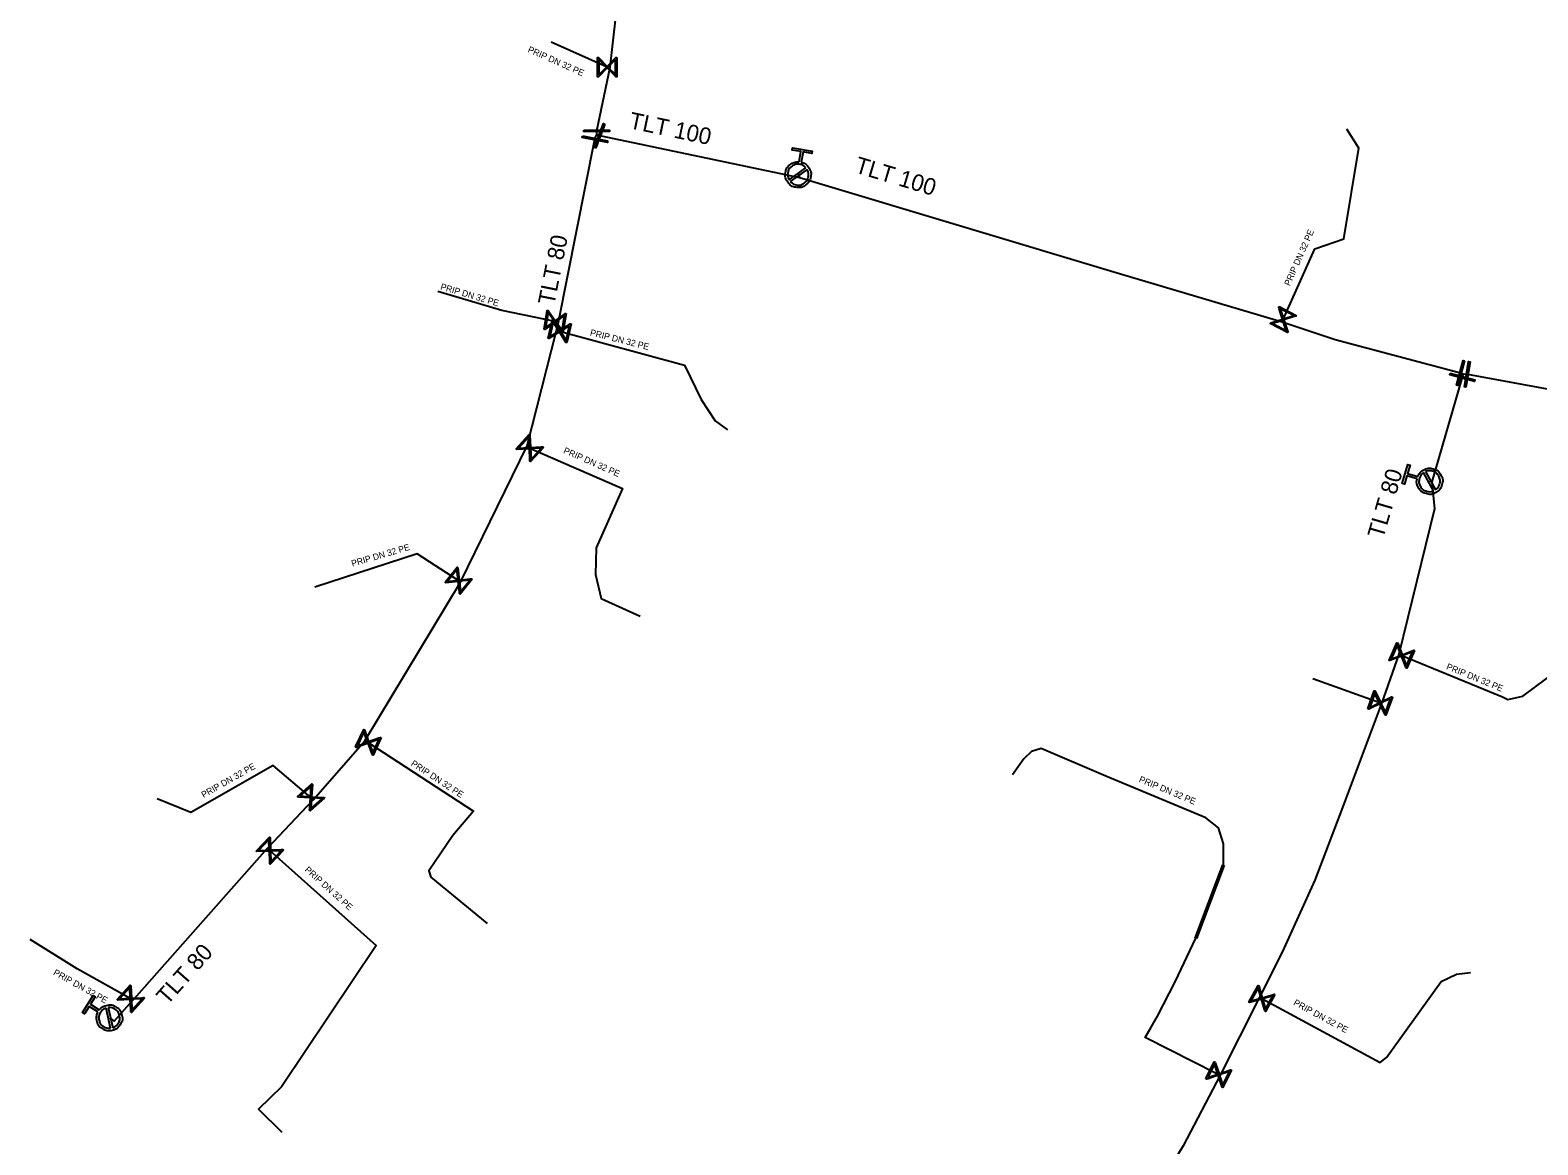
# Model space of a CAD drawing. Extents: x -643544 to -637295, y -1119190 to -1111715.
# Drawn here: x -642254.8 to -642137, y -1113930.5 to -1113843.4 of the extents above; entities that cross this region are included whole.
import ezdxf

# ---------------------------------------------------------------- set-up
doc = ezdxf.new("R2010")
doc.units = 0
for name, color, linetype in [('Default', 7, 'Continuous'), ('VP Chránička', 7, 'Continuous'), ('VP Chránička - okraje', 7, 'Continuous'), ('VP Hydrant', 7, 'Continuous'), ('VP Popis přípojky', 7, 'Continuous'), ('VP Přípojka', 7, 'Continuous'), ('VP Řad', 7, 'Continuous'), ('VP Řad - popis', 7, 'Continuous'), ('VP Šoupě', 7, 'Continuous')]:
    doc.layers.add(name, color=color, linetype=linetype)

msp = doc.modelspace()

# ---------------------------------------------------------------- linework, layer by layer
at = {"layer": 'Default'}
for points in [[(-642194.53, -1113853.7), (-642194.18, -1113853.79), (-642193.96, -1113854.09), (-642193.73, -1113854.43), (-642193.79, -1113854.84), (-642193.86, -1113855.24), (-642194.2, -1113855.48), (-642194.54, -1113855.72), (-642194.95, -1113855.66), (-642195.35, -1113855.59), (-642195.59, -1113855.25), (-642195.83, -1113854.92), (-642195.77, -1113854.51), (-642195.7, -1113854.1), (-642195.36, -1113853.86), (-642195.07, -1113853.64), (-642194.71, -1113853.67)], [(-642194.17, -1113854.13), (-642194.36, -1113853.91), (-642194.65, -1113853.87), (-642194.98, -1113853.81), (-642195.25, -1113854.01), (-642195.53, -1113854.2), (-642195.58, -1113854.53), (-642195.63, -1113854.82), (-642195.49, -1113855.07)], [(-642195.39, -1113855.21), (-642195.2, -1113855.42), (-642194.91, -1113855.47), (-642194.58, -1113855.52), (-642194.31, -1113855.33), (-642194.04, -1113855.13), (-642193.98, -1113854.8), (-642193.93, -1113854.52), (-642194.07, -1113854.27)], [(-642146.35, -1113878.27), (-642146.22, -1113877.93), (-642145.9, -1113877.76), (-642145.53, -1113877.56), (-642145.14, -1113877.68), (-642144.74, -1113877.8), (-642144.54, -1113878.16), (-642144.34, -1113878.52), (-642144.46, -1113878.92), (-642144.58, -1113879.32), (-642144.94, -1113879.52), (-642145.3, -1113879.72), (-642145.7, -1113879.6), (-642146.1, -1113879.48), (-642146.3, -1113879.12), (-642146.48, -1113878.8), (-642146.4, -1113878.45)], [(-642145.89, -1113877.97), (-642146.12, -1113878.13), (-642146.2, -1113878.41), (-642146.3, -1113878.74), (-642146.14, -1113879.03), (-642145.98, -1113879.33), (-642145.65, -1113879.42), (-642145.37, -1113879.5), (-642145.11, -1113879.39)], [(-642144.95, -1113879.31), (-642144.72, -1113879.15), (-642144.64, -1113878.87), (-642144.55, -1113878.55), (-642144.71, -1113878.25), (-642144.87, -1113877.96), (-642145.19, -1113877.86), (-642145.47, -1113877.78), (-642145.73, -1113877.89)], [(-642249.41, -1113919.98), (-642249.19, -1113919.7), (-642248.83, -1113919.62), (-642248.43, -1113919.53), (-642248.08, -1113919.76), (-642247.73, -1113919.98), (-642247.64, -1113920.39), (-642247.55, -1113920.79), (-642247.78, -1113921.14), (-642248, -1113921.49), (-642248.41, -1113921.58), (-642248.81, -1113921.67), (-642249.16, -1113921.44), (-642249.51, -1113921.22), (-642249.6, -1113920.82), (-642249.68, -1113920.46), (-642249.51, -1113920.14)], [(-642248.88, -1113919.83), (-642249.15, -1113919.92), (-642249.31, -1113920.16), (-642249.49, -1113920.45), (-642249.42, -1113920.77), (-642249.35, -1113921.1), (-642249.06, -1113921.28), (-642248.81, -1113921.44), (-642248.54, -1113921.41)], [(-642248.36, -1113921.37), (-642248.09, -1113921.28), (-642247.94, -1113921.04), (-642247.76, -1113920.76), (-642247.83, -1113920.43), (-642247.9, -1113920.1), (-642248.18, -1113919.92), (-642248.43, -1113919.76), (-642248.7, -1113919.79)]]:
    msp.add_open_spline(points, degree=3, dxfattribs=at)
at = {"layer": 'VP Chránička'}
msp.add_lwpolyline([(-642163.7, -1113914.38), (-642161.52, -1113908.65)], dxfattribs=at)
at = {"layer": 'VP Chránička - okraje'}
for points in [[(-642163.75, -1113914.36), (-642161.57, -1113908.63)], [(-642161.47, -1113908.67), (-642163.65, -1113914.4)]]:
    msp.add_lwpolyline(points, dxfattribs=at)
at = {"layer": 'VP Hydrant'}
for points in [[(-642194.71, -1113853.67), (-642194.57, -1113852.86), (-642195.25, -1113852.75), (-642195.22, -1113852.57), (-642193.68, -1113852.83), (-642193.71, -1113853.01), (-642194.39, -1113852.89), (-642194.53, -1113853.7)], [(-642195.49, -1113855.07), (-642194.17, -1113854.13)], [(-642194.07, -1113854.27), (-642195.39, -1113855.21)], [(-642146.4, -1113878.45), (-642147.19, -1113878.22), (-642147.38, -1113878.88), (-642147.56, -1113878.82), (-642147.12, -1113877.33), (-642146.94, -1113877.38), (-642147.14, -1113878.04), (-642146.35, -1113878.27)], [(-642145.11, -1113879.39), (-642145.89, -1113877.97)], [(-642145.73, -1113877.89), (-642144.95, -1113879.31)], [(-642249.51, -1113920.14), (-642250.2, -1113919.7), (-642250.57, -1113920.28), (-642250.73, -1113920.18), (-642249.88, -1113918.86), (-642249.73, -1113918.96), (-642250.1, -1113919.54), (-642249.41, -1113919.98)], [(-642248.54, -1113921.41), (-642248.88, -1113919.83)], [(-642248.7, -1113919.79), (-642248.36, -1113921.37)]]:
    msp.add_lwpolyline(points, dxfattribs=at)
at = {"layer": 'VP Přípojka'}
for points in [[(-642209.46, -1113846.26), (-642209.71, -1113846.26), (-642214.09, -1113844.3)], [(-642156.95, -1113866.17), (-642156.86, -1113866), (-642154.4, -1113860.46), (-642152.12, -1113859.68), (-642150.95, -1113852.59), (-642151.89, -1113851.12)], [(-642213.51, -1113866.19), (-642213.77, -1113866.15), (-642217.94, -1113865.28), (-642222.94, -1113863.81)], [(-642213.66, -1113866.85), (-642213.42, -1113866.9), (-642203.65, -1113869.57), (-642202.36, -1113872.25), (-642201.27, -1113873.91), (-642200.29, -1113874.63)], [(-642215.96, -1113875.86), (-642215.75, -1113876.05), (-642208.52, -1113879.22), (-642210.57, -1113883.84), (-642210.63, -1113885.92), (-642210.18, -1113887.81), (-642207.14, -1113889.19)], [(-642221.16, -1113886.54), (-642221.31, -1113886.42), (-642224.57, -1113884.31), (-642232.55, -1113886.93)], [(-642147.82, -1113892.16), (-642147.59, -1113892.27), (-642139.71, -1113895.5), (-642139.31, -1113895.7), (-642138.13, -1113895.45), (-642134.49, -1113892.74), (-642133.69, -1113891.22), (-642132.87, -1113889.64), (-642132.57, -1113889.5)], [(-642149.18, -1113896.02), (-642149.39, -1113895.94), (-642154.55, -1113894.1)], [(-642228.65, -1113898.93), (-642228.38, -1113899.06), (-642220.15, -1113904.44), (-642221.78, -1113906.33), (-642223.64, -1113909.09), (-642223.48, -1113909.61), (-642219.08, -1113913.23)], [(-642161.79, -1113925.09), (-642162.04, -1113924.97), (-642167.66, -1113922.14), (-642167.19, -1113921.32), (-642166.69, -1113920.47), (-642165.3, -1113917.77), (-642163.7, -1113914.38), (-642161.52, -1113908.65), (-642161.53, -1113907), (-642161.93, -1113905.74), (-642162.9, -1113904.96), (-642170.72, -1113901.71), (-642175.78, -1113899.54), (-642176.55, -1113899.77), (-642177.15, -1113900.35), (-642178.02, -1113901.6)], [(-642232.69, -1113903.55), (-642232.86, -1113903.36), (-642235.82, -1113900.87), (-642242.26, -1113904.54), (-642244.87, -1113903.47)], [(-642236.27, -1113907.33), (-642236.07, -1113907.52), (-642227.77, -1113914.94), (-642235.17, -1113925.99), (-642236.95, -1113927.73), (-642235.15, -1113929.54)], [(-642246.8, -1113919.24), (-642246.94, -1113919.11), (-642251.14, -1113916.77), (-642254.81, -1113914.48)], [(-642158.71, -1113918.98), (-642158.53, -1113919.08), (-642149.28, -1113924.1), (-642148.79, -1113923.69), (-642144.51, -1113917.76), (-642143.33, -1113917.18), (-642142.21, -1113917.04)]]:
    msp.add_lwpolyline(points, dxfattribs=at)
at = {"layer": 'VP Řad'}
for points in [[(-642210.52, -1113851.54), (-642210.52, -1113851.24), (-642209.46, -1113846.26), (-642208.8, -1113840.28), (-642207.41, -1113832.84), (-642206.4, -1113823.92), (-642206.37, -1113823.65), (-642206.34, -1113823.43), (-642204.94, -1113813.94), (-642204.08, -1113808.74), (-642203.02, -1113803.36), (-642198.58, -1113784.68), (-642192.13, -1113762.9), (-642189.78, -1113756.26), (-642186.02, -1113746.16), (-642178.7, -1113728.88), (-642170.4, -1113707.26), (-642170.33, -1113707.15)], [(-642248.62, -1113920.6), (-642248.23, -1113920.85), (-642246.8, -1113919.24), (-642246.67, -1113919.1), (-642236.27, -1113907.33), (-642232.69, -1113903.55), (-642228.65, -1113898.93), (-642221.16, -1113886.54), (-642215.96, -1113875.86), (-642213.66, -1113866.85), (-642213.6, -1113866.63), (-642213.51, -1113866.19), (-642210.66, -1113851.9), (-642210.63, -1113851.69), (-642210.52, -1113851.54)], [(-642210.52, -1113851.54), (-642210.3, -1113851.62), (-642194.66, -1113854.9), (-642194.66, -1113854.69), (-642194.78, -1113854.67)], [(-642194.66, -1113854.9), (-642194.48, -1113854.95), (-642169.57, -1113862.42), (-642156.95, -1113866.17), (-642152.8, -1113867.55), (-642143, -1113870.17), (-642142.79, -1113870.23), (-642142.47, -1113870.28), (-642132.69, -1113872.06)], [(-642142.79, -1113870.23), (-642142.87, -1113870.51), (-642145.25, -1113878.69), (-642145.42, -1113878.64)], [(-642145.25, -1113878.69), (-642145.03, -1113880.79), (-642147.82, -1113892.16), (-642149.18, -1113896.02), (-642152.24, -1113904.15), (-642154.4, -1113909.82), (-642156.95, -1113915.47), (-642158.71, -1113918.98), (-642161.79, -1113925.09), (-642164.69, -1113930.61), (-642166.51, -1113933.61), (-642168.32, -1113936.61), (-642170.37, -1113939.45), (-642173.01, -1113942.69), (-642176.11, -1113946.51), (-642180.35, -1113951.31), (-642181.42, -1113952.38), (-642187.38, -1113958.38), (-642193.88, -1113964.78), (-642194.26, -1113965.14), (-642202.38, -1113972.68), (-642203.58, -1113973.71), (-642204.36, -1113974.41), (-642204.59, -1113974.59)]]:
    msp.add_lwpolyline(points, dxfattribs=at)
at = {"layer": 'VP Šoupě'}
for points in [[(-642208.96, -1113845.51), (-642208.96, -1113847.01), (-642209.03, -1113847.01), (-642209.11, -1113846.92), (-642209.71, -1113846.32), (-642210.39, -1113847.01), (-642210.46, -1113847.01), (-642210.46, -1113845.51), (-642210.39, -1113845.51), (-642209.71, -1113846.2), (-642209.12, -1113845.6), (-642209.03, -1113845.51), (-642208.96, -1113845.51)], [(-642210.37, -1113846.86), (-642209.77, -1113846.26), (-642210.37, -1113845.67), (-642210.37, -1113846.86)], [(-642209.05, -1113845.67), (-642209.65, -1113846.26), (-642209.05, -1113846.85), (-642209.05, -1113845.67)], [(-642211.52, -1113851.18), (-642209.52, -1113851.18), (-642209.52, -1113851.3), (-642211.52, -1113851.3), (-642211.52, -1113851.18)], [(-642209.89, -1113850.71), (-642210.6, -1113852.58), (-642210.71, -1113852.54), (-642210, -1113850.67), (-642209.89, -1113850.71)], [(-642211.63, -1113851.64), (-642209.67, -1113852.03), (-642209.69, -1113852.16), (-642211.65, -1113851.77), (-642211.63, -1113851.64)], [(-642212.91, -1113865.53), (-642213.16, -1113867.01), (-642213.23, -1113867), (-642213.3, -1113866.89), (-642213.78, -1113866.21), (-642214.58, -1113866.77), (-642214.64, -1113866.76), (-642214.39, -1113865.28), (-642214.32, -1113865.29), (-642213.76, -1113866.09), (-642213.08, -1113865.6), (-642212.97, -1113865.52), (-642212.91, -1113865.53)], [(-642157.18, -1113864.99), (-642155.85, -1113865.68), (-642155.88, -1113865.74), (-642156.01, -1113865.77), (-642156.81, -1113866.03), (-642156.51, -1113866.95), (-642156.54, -1113867.01), (-642157.87, -1113866.32), (-642157.84, -1113866.26), (-642156.92, -1113865.97), (-642157.17, -1113865.17), (-642157.21, -1113865.05), (-642157.18, -1113864.99)], [(-642157.09, -1113865.15), (-642156.83, -1113865.95), (-642156.04, -1113865.69), (-642157.09, -1113865.15)], [(-642214.52, -1113866.62), (-642213.83, -1113866.14), (-642214.32, -1113865.45), (-642214.52, -1113866.62)], [(-642212.52, -1113866.34), (-642212.86, -1113867.8), (-642212.93, -1113867.79), (-642212.99, -1113867.68), (-642213.44, -1113866.96), (-642214.26, -1113867.48), (-642214.32, -1113867.46), (-642213.98, -1113866), (-642213.92, -1113866.02), (-642213.41, -1113866.84), (-642212.7, -1113866.4), (-642212.59, -1113866.33), (-642212.52, -1113866.34)], [(-642214.2, -1113867.34), (-642213.48, -1113866.89), (-642213.93, -1113866.18), (-642214.2, -1113867.34)], [(-642213.03, -1113865.67), (-642213.71, -1113866.16), (-642213.23, -1113866.84), (-642213.03, -1113865.67)], [(-642212.65, -1113866.47), (-642213.36, -1113866.92), (-642212.92, -1113867.63), (-642212.65, -1113866.47)], [(-642156.63, -1113866.86), (-642156.89, -1113866.06), (-642157.69, -1113866.31), (-642156.63, -1113866.86)], [(-642142.68, -1113869.22), (-642143.2, -1113871.15), (-642143.32, -1113871.12), (-642142.8, -1113869.19), (-642142.68, -1113869.22)], [(-642142.24, -1113869.31), (-642142.58, -1113871.28), (-642142.7, -1113871.26), (-642142.37, -1113869.29), (-642142.24, -1113869.31)], [(-642143.82, -1113870.19), (-642141.89, -1113870.71), (-642141.92, -1113870.84), (-642143.85, -1113870.31), (-642143.82, -1113870.19)], [(-642214.69, -1113875.99), (-642215.7, -1113877.11), (-642215.74, -1113877.06), (-642215.75, -1113876.93), (-642215.79, -1113876.1), (-642216.76, -1113876.15), (-642216.81, -1113876.1), (-642215.81, -1113874.99), (-642215.76, -1113875.03), (-642215.71, -1113876), (-642214.87, -1113875.96), (-642214.74, -1113875.95), (-642214.69, -1113875.99)], [(-642216.64, -1113876.05), (-642215.8, -1113876.01), (-642215.84, -1113875.17), (-642216.64, -1113876.05)], [(-642214.87, -1113876.05), (-642215.7, -1113876.09), (-642215.66, -1113876.93), (-642214.87, -1113876.05)], [(-642220.26, -1113886.3), (-642221.19, -1113887.47), (-642221.24, -1113887.43), (-642221.25, -1113887.3), (-642221.35, -1113886.47), (-642222.31, -1113886.58), (-642222.36, -1113886.54), (-642221.43, -1113885.37), (-642221.38, -1113885.41), (-642221.27, -1113886.37), (-642220.44, -1113886.28), (-642220.31, -1113886.26), (-642220.26, -1113886.3)], [(-642222.2, -1113886.48), (-642221.36, -1113886.38), (-642221.45, -1113885.55), (-642222.2, -1113886.48)], [(-642220.43, -1113886.37), (-642221.26, -1113886.46), (-642221.17, -1113887.29), (-642220.43, -1113886.37)], [(-642146.6, -1113891.88), (-642147.21, -1113893.25), (-642147.27, -1113893.23), (-642147.31, -1113893.11), (-642147.62, -1113892.32), (-642148.52, -1113892.67), (-642148.58, -1113892.65), (-642147.97, -1113891.28), (-642147.91, -1113891.3), (-642147.57, -1113892.21), (-642146.78, -1113891.91), (-642146.66, -1113891.86), (-642146.6, -1113891.88)], [(-642148.43, -1113892.55), (-642147.65, -1113892.24), (-642147.95, -1113891.46), (-642148.43, -1113892.55)], [(-642146.75, -1113891.99), (-642147.53, -1113892.29), (-642147.23, -1113893.07), (-642146.75, -1113891.99)], [(-642150.25, -1113896.44), (-642149.75, -1113895.02), (-642149.69, -1113895.04), (-642149.63, -1113895.16), (-642149.27, -1113895.92), (-642148.39, -1113895.5), (-642148.33, -1113895.52), (-642148.83, -1113896.94), (-642148.89, -1113896.91), (-642149.31, -1113896.04), (-642150.07, -1113896.4), (-642150.18, -1113896.46), (-642150.25, -1113896.44)], [(-642150.1, -1113896.32), (-642149.35, -1113895.96), (-642149.71, -1113895.2), (-642150.1, -1113896.32)], [(-642148.47, -1113895.63), (-642149.23, -1113896), (-642148.87, -1113896.76), (-642148.47, -1113895.63)], [(-642227.38, -1113898.69), (-642228.01, -1113900.05), (-642228.07, -1113900.03), (-642228.11, -1113899.9), (-642228.4, -1113899.12), (-642229.31, -1113899.45), (-642229.37, -1113899.42), (-642228.74, -1113898.06), (-642228.68, -1113898.09), (-642228.35, -1113899), (-642227.56, -1113898.71), (-642227.44, -1113898.67), (-642227.38, -1113898.69)], [(-642229.22, -1113899.32), (-642228.43, -1113899.03), (-642228.72, -1113898.24), (-642229.22, -1113899.32)], [(-642227.53, -1113898.8), (-642228.32, -1113899.09), (-642228.03, -1113899.87), (-642227.53, -1113898.8)], [(-642231.8, -1113903.43), (-642232.93, -1113904.41), (-642232.98, -1113904.36), (-642232.96, -1113904.24), (-642232.9, -1113903.4), (-642233.87, -1113903.33), (-642233.92, -1113903.28), (-642232.78, -1113902.3), (-642232.74, -1113902.35), (-642232.81, -1113903.32), (-642231.97, -1113903.38), (-642231.84, -1113903.38), (-642231.8, -1113903.43)], [(-642233.74, -1113903.25), (-642232.9, -1113903.31), (-642232.84, -1113902.47), (-642233.74, -1113903.25)], [(-642231.98, -1113903.46), (-642232.82, -1113903.4), (-642232.88, -1113904.24), (-642231.98, -1113903.46)], [(-642235.01, -1113907.48), (-642236.04, -1113908.58), (-642236.08, -1113908.53), (-642236.08, -1113908.4), (-642236.11, -1113907.56), (-642237.08, -1113907.6), (-642237.13, -1113907.55), (-642236.11, -1113906.46), (-642236.06, -1113906.5), (-642236.03, -1113907.47), (-642235.19, -1113907.44), (-642235.06, -1113907.44), (-642235.01, -1113907.48)], [(-642236.96, -1113907.51), (-642236.12, -1113907.48), (-642236.15, -1113906.64), (-642236.96, -1113907.51)], [(-642235.19, -1113907.53), (-642236.03, -1113907.56), (-642236, -1113908.4), (-642235.19, -1113907.53)], [(-642245.88, -1113919.05), (-642246.88, -1113920.17), (-642246.93, -1113920.13), (-642246.93, -1113920), (-642246.98, -1113919.16), (-642247.95, -1113919.21), (-642248, -1113919.17), (-642247, -1113918.05), (-642246.95, -1113918.1), (-642246.9, -1113919.07), (-642246.06, -1113919.02), (-642245.93, -1113919.01), (-642245.88, -1113919.05)], [(-642247.83, -1113919.12), (-642246.99, -1113919.07), (-642247.03, -1113918.23), (-642247.83, -1113919.12)], [(-642157.51, -1113918.78), (-642158.24, -1113920.1), (-642158.3, -1113920.06), (-642158.33, -1113919.94), (-642158.56, -1113919.13), (-642159.49, -1113919.4), (-642159.55, -1113919.37), (-642158.82, -1113918.06), (-642158.77, -1113918.09), (-642158.5, -1113919.02), (-642157.69, -1113918.79), (-642157.57, -1113918.75), (-642157.51, -1113918.78)], [(-642159.39, -1113919.28), (-642158.58, -1113919.05), (-642158.82, -1113918.24), (-642159.39, -1113919.28)], [(-642246.06, -1113919.11), (-642246.89, -1113919.15), (-642246.85, -1113919.99), (-642246.06, -1113919.11)], [(-642157.67, -1113918.88), (-642158.48, -1113919.11), (-642158.24, -1113919.91), (-642157.67, -1113918.88)], [(-642162.91, -1113925.37), (-642162.25, -1113924.03), (-642162.19, -1113924.06), (-642162.15, -1113924.18), (-642161.88, -1113924.97), (-642160.97, -1113924.66), (-642160.91, -1113924.69), (-642161.57, -1113926.04), (-642161.63, -1113926.01), (-642161.94, -1113925.09), (-642162.73, -1113925.36), (-642162.86, -1113925.4), (-642162.91, -1113925.37)], [(-642162.76, -1113925.27), (-642161.97, -1113925), (-642162.24, -1113924.21), (-642162.76, -1113925.27)], [(-642161.06, -1113924.79), (-642161.86, -1113925.06), (-642161.58, -1113925.85), (-642161.06, -1113924.79)]]:
    msp.add_lwpolyline(points, dxfattribs=at)

# ---------------------------------------------------------------- texts
at = {"layer": 'VP Popis přípojky'}
for rotation, p in [(335.892, (-642215.96, -1113845.06)), (66.0385, (-642156.35, -1113863.41)), (343.6167, (-642222.78, -1113863.64)), (345.8693, (-642211.08, -1113867.23)), (336.2796, (-642213.17, -1113876.42)), (16.3516, (-642229.62, -1113885.33)), (337.6853, (-642144.16, -1113893.32)), (29.7017, (-642241.25, -1113903.42)), (326.7137, (-642225.09, -1113900.83)), (337.4322, (-642168.18, -1113902.13)), (318.1994, (-642233.39, -1113909.08)), (330.876, (-642253.05, -1113917.2)), (331.4994, (-642156.11, -1113919.56))]:
    msp.add_text('PRIP DN 32 PE', height=0.5, rotation=rotation, dxfattribs=at).set_placement(p)
at = {"layer": 'VP Řad - popis'}
for s, rotation, p in [('TLT 100', 348.1669, (-642208.06, -1113851.03)), ('TLT 100', 343.3071, (-642190.43, -1113854.48)), ('TLT 80', 78.7101, (-642213.85, -1113864.93)), ('TLT 80', 73.7562, (-642149.05, -1113883.19)), ('TLT 80', 48.5313, (-642244.09, -1113919.66))]:
    msp.add_text(s, height=1.3, rotation=rotation, dxfattribs=at).set_placement(p)

doc.saveas('drawing.dxf')
